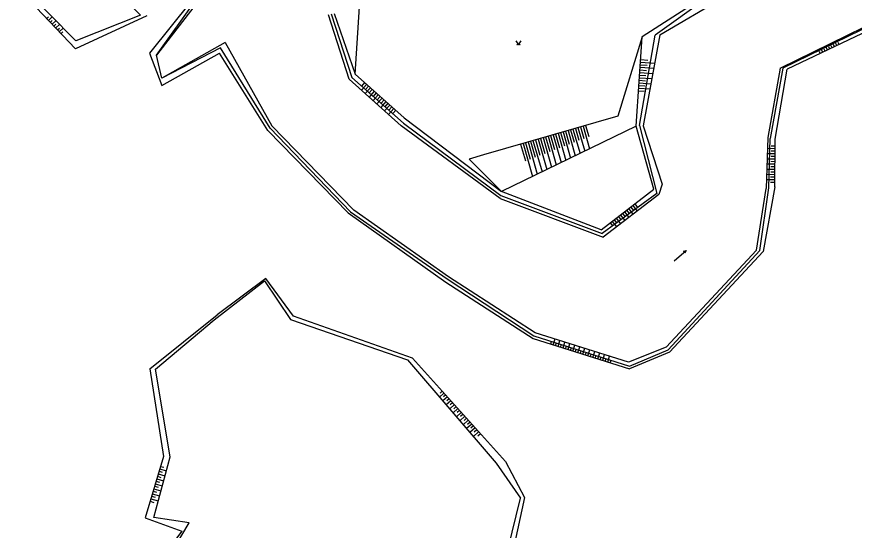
# Model space of a CAD drawing. Extents: x -794191 to -788944, y -1117087 to -1105044.
# Drawn here: x -791915.8 to -791754.7, y -1110575.3 to -1110476.6 of the extents above; entities that cross this region are included whole.
import ezdxf

# ---------------------------------------------------------------- set-up
doc = ezdxf.new("R2010")
doc.units = 0
for name, color, linetype in [('Vodstvo', 7, 'Continuous'), ('Výškopis', 7, 'Continuous'), ('Zeleň', 7, 'Continuous'), ('Značky druhů pozemků', 7, 'Continuous')]:
    doc.layers.add(name, color=color, linetype=linetype)

msp = doc.modelspace()

# ---------------------------------------------------------------- linework, layer by layer
at = {"layer": 'Vodstvo'}
for p, q in [((-791776.04, -1110467.87), (-791793.01, -1110480.12)), ((-791749.73, -1110477.29), (-791768.48, -1110486.46)), ((-791796.03, -1110497.48), (-791793.01, -1110480.12)), ((-791867.05, -1110497.99), (-791876.56, -1110482.52)), ((-791768.48, -1110486.46), (-791770.89, -1110499.95)), ((-791867.05, -1110497.99), (-791851.56, -1110514.05)), ((-791841.4, -1110497), (-791822.69, -1110510.92)), ((-791771.17, -1110509.45), (-791770.89, -1110499.95)), ((-791822.69, -1110510.92), (-791803.2, -1110518.25)), ((-791851.56, -1110514.05), (-791833.02, -1110527)), ((-791833.02, -1110527), (-791816.36, -1110537.91)), ((-791889.42, -1110572.85), (-791886.27, -1110561.19)), ((-791823.58, -1110562.43), (-791818.89, -1110569.13)), ((-791822.96, -1110585.49), (-791818.89, -1110569.13))]:
    msp.add_line(p, q, dxfattribs=at)
for points in [[(-791897.85, -1110470.27), (-791891.99, -1110476.28), (-791904.42, -1110481.22), (-791914.75, -1110470.61), (-791913.5, -1110459.23), (-791900.96, -1110445.79)], [(-791876.56, -1110482.52), (-791887.83, -1110488.37), (-791888.89, -1110483.93), (-791881.29, -1110473.38)], [(-791855.31, -1110476.02), (-791851.33, -1110488.27), (-791841.4, -1110497)], [(-791796.03, -1110497.48), (-791792.7, -1110510.54), (-791803.2, -1110518.25)], [(-791816.36, -1110537.91), (-791797.97, -1110543.76), (-791790.49, -1110540.64), (-791772.88, -1110521.55), (-791771.17, -1110509.45)], [(-791886.27, -1110561.19), (-791889.06, -1110544.37), (-791877.78, -1110534.86), (-791868.09, -1110527.33), (-791863.15, -1110534.8), (-791840.6, -1110542.54), (-791823.58, -1110562.43)], [(-791894.34, -1110593.63), (-791882.6, -1110573.89), (-791889.42, -1110572.85)]]:
    msp.add_lwpolyline(points, dxfattribs=at)
at = {"layer": 'Výškopis'}
for p, q in [((-791776.04, -1110467.87), (-791795.5, -1110480.42)), ((-791792.14, -1110480.06), (-791774.88, -1110469.88)), ((-791880.62, -1110473.15), (-791888.89, -1110483.93)), ((-791909.98, -1110476.9), (-791909.63, -1110476.57)), ((-791909.64, -1110477.26), (-791908.93, -1110476.59)), ((-791909.29, -1110477.62), (-791908.94, -1110477.29)), ((-791908.95, -1110477.99), (-791908.23, -1110477.31)), ((-791908.6, -1110478.35), (-791908.24, -1110478.01)), ((-791908.26, -1110478.71), (-791907.53, -1110478.02)), ((-791907.92, -1110479.08), (-791907.55, -1110478.73)), ((-791907.57, -1110479.44), (-791906.84, -1110478.74)), ((-791907.23, -1110479.8), (-791906.86, -1110479.45)), ((-791792.14, -1110480.06), (-791795.29, -1110497.52)), ((-791875.67, -1110481.53), (-791887.83, -1110488.37)), ((-791875.67, -1110481.53), (-791866.71, -1110497.55)), ((-791795.5, -1110480.42), (-791800.18, -1110495.67)), ((-791796.64, -1110497.6), (-791795.5, -1110480.42)), ((-791759, -1110482.54), (-791759.39, -1110481.74)), ((-791758.55, -1110482.33), (-791758.75, -1110481.92)), ((-791758.1, -1110482.11), (-791758.49, -1110481.29)), ((-791757.65, -1110481.9), (-791757.85, -1110481.48)), ((-791867.47, -1110498.41), (-791876.78, -1110483.54)), ((-791761.26, -1110483.62), (-791761.44, -1110483.23)), ((-791760.81, -1110483.41), (-791761.18, -1110482.62)), ((-791760.36, -1110483.19), (-791760.54, -1110482.8)), ((-791759.9, -1110482.98), (-791760.28, -1110482.18)), ((-791759.45, -1110482.76), (-791759.64, -1110482.36)), ((-791795.79, -1110484.79), (-791794.41, -1110484.88)), ((-791795.92, -1110486.78), (-791794.65, -1110486.87)), ((-791795.89, -1110486.28), (-791793.29, -1110486.46)), ((-791795.86, -1110485.79), (-791794.53, -1110485.87)), ((-791795.82, -1110485.29), (-791793.12, -1110485.47)), ((-791796.02, -1110488.28), (-791793.65, -1110488.44)), ((-791795.99, -1110487.78), (-791794.78, -1110487.86)), ((-791795.96, -1110487.28), (-791793.47, -1110487.45)), ((-791848.52, -1110489.56), (-791849.49, -1110490.66)), ((-791848.89, -1110489.23), (-791849.48, -1110489.9)), ((-791848.14, -1110489.89), (-791848.73, -1110490.56)), ((-791796.12, -1110489.78), (-791795.02, -1110489.85)), ((-791796.09, -1110489.28), (-791793.83, -1110489.43)), ((-791796.06, -1110488.78), (-791794.9, -1110488.86)), ((-791847.77, -1110490.22), (-791848.74, -1110491.33)), ((-791847.02, -1110490.89), (-791848, -1110492)), ((-791847.39, -1110490.56), (-791847.98, -1110491.22)), ((-791846.27, -1110491.55), (-791847.26, -1110492.66)), ((-791846.64, -1110491.22), (-791847.23, -1110491.88)), ((-791796.19, -1110490.78), (-791795.14, -1110490.84)), ((-791796.15, -1110490.28), (-791794.01, -1110490.42)), ((-791845.52, -1110492.21), (-791846.51, -1110493.33)), ((-791845.89, -1110491.88), (-791846.48, -1110492.54)), ((-791844.77, -1110492.88), (-791845.76, -1110494)), ((-791845.14, -1110492.54), (-791845.72, -1110493.2)), ((-791844.4, -1110493.21), (-791844.97, -1110493.86)), ((-791844.02, -1110493.54), (-791845.02, -1110494.66)), ((-791843.27, -1110494.2), (-791844.28, -1110495.33)), ((-791843.65, -1110493.87), (-791844.22, -1110494.52)), ((-791842.9, -1110494.53), (-791843.47, -1110495.18)), ((-791841.25, -1110495.99), (-791822.53, -1110510.17)), ((-791866.71, -1110497.55), (-791850.96, -1110513.79)), ((-791822.84, -1110511.52), (-791841.82, -1110497.53)), ((-791796.64, -1110497.6), (-791822.53, -1110510.17)), ((-791808.33, -1110498.02), (-791807.66, -1110500.32)), ((-791807.85, -1110497.88), (-791806.54, -1110502.41)), ((-791807.37, -1110497.74), (-791806.72, -1110499.96)), ((-791806.88, -1110497.6), (-791805.63, -1110501.96)), ((-791806.4, -1110497.46), (-791805.79, -1110499.6)), ((-791852.05, -1110514.28), (-791867.47, -1110498.41)), ((-791814.09, -1110499.68), (-791813.28, -1110502.48)), ((-791813.61, -1110499.54), (-791812.02, -1110505.07)), ((-791813.13, -1110499.4), (-791812.35, -1110502.12)), ((-791812.65, -1110499.26), (-791811.11, -1110504.62)), ((-791812.17, -1110499.12), (-791811.41, -1110501.76)), ((-791811.69, -1110498.98), (-791810.19, -1110504.18)), ((-791811.21, -1110498.84), (-791810.47, -1110501.4)), ((-791810.73, -1110498.71), (-791809.28, -1110503.74)), ((-791810.25, -1110498.57), (-791809.54, -1110501.04)), ((-791809.77, -1110498.43), (-791808.37, -1110503.29)), ((-791809.29, -1110498.29), (-791808.6, -1110500.68)), ((-791808.81, -1110498.15), (-791807.46, -1110502.85)), ((-791818.9, -1110501.06), (-791817.97, -1110504.28)), ((-791818.42, -1110500.92), (-791816.58, -1110507.28)), ((-791817.94, -1110500.78), (-791817.03, -1110503.92)), ((-791817.46, -1110500.64), (-791815.67, -1110506.84)), ((-791816.98, -1110500.5), (-791816.1, -1110503.56)), ((-791816.5, -1110500.37), (-791814.76, -1110506.4)), ((-791816.01, -1110500.23), (-791815.16, -1110503.2)), ((-791815.53, -1110500.09), (-791813.85, -1110505.95)), ((-791815.05, -1110499.95), (-791814.22, -1110502.84)), ((-791814.57, -1110499.81), (-791812.93, -1110505.51)), ((-791769.96, -1110501.94), (-791771.42, -1110501.93)), ((-791769.97, -1110502.44), (-791770.7, -1110502.43)), ((-791769.96, -1110501.44), (-791770.68, -1110501.43)), ((-791828.76, -1110503.92), (-791822.53, -1110510.17)), ((-791769.98, -1110503.94), (-791771.49, -1110503.93)), ((-791769.97, -1110502.94), (-791771.46, -1110502.93)), ((-791769.98, -1110504.44), (-791770.75, -1110504.43)), ((-791769.98, -1110503.44), (-791770.73, -1110503.43)), ((-791769.99, -1110505.94), (-791771.56, -1110505.93)), ((-791769.99, -1110504.94), (-791771.53, -1110504.93)), ((-791769.99, -1110505.44), (-791770.77, -1110505.43)), ((-791770, -1110506.94), (-791771.6, -1110506.92)), ((-791770.01, -1110507.44), (-791770.81, -1110507.43)), ((-791770, -1110506.44), (-791770.79, -1110506.43)), ((-791770.02, -1110509.3), (-791772.28, -1110521.68)), ((-791770.01, -1110507.94), (-791771.63, -1110507.92)), ((-791770.01, -1110508.44), (-791770.83, -1110508.43)), ((-791803.41, -1110517.57), (-791822.53, -1110510.17)), ((-791792.33, -1110510.74), (-791802.99, -1110518.95)), ((-791773.55, -1110521.47), (-791771.69, -1110509.62)), ((-791822.84, -1110511.52), (-791802.99, -1110518.95)), ((-791796.93, -1110512.54), (-791796.39, -1110513.25)), ((-791832.72, -1110526.6), (-791850.96, -1110513.79)), ((-791798.91, -1110514.08), (-791798.07, -1110515.16)), ((-791798.51, -1110513.77), (-791798, -1110514.43)), ((-791798.12, -1110513.46), (-791797.28, -1110514.55)), ((-791797.72, -1110513.16), (-791797.19, -1110513.84)), ((-791797.33, -1110512.85), (-791796.48, -1110513.94)), ((-791852.05, -1110514.28), (-791833.26, -1110527.63)), ((-791800.88, -1110515.61), (-791800.42, -1110516.21)), ((-791800.49, -1110515.3), (-791799.65, -1110516.38)), ((-791800.09, -1110515), (-791799.61, -1110515.62)), ((-791799.7, -1110514.69), (-791798.86, -1110515.77)), ((-791799.3, -1110514.38), (-791798.81, -1110515.02)), ((-791801.67, -1110516.22), (-791801.23, -1110516.8)), ((-791801.28, -1110515.92), (-791800.44, -1110516.99)), ((-791816.06, -1110537.34), (-791832.72, -1110526.6)), ((-791833.26, -1110527.63), (-791816.45, -1110538.44)), ((-791890.16, -1110544.27), (-791877.23, -1110533.92)), ((-791816.45, -1110538.44), (-791797.94, -1110544.31)), ((-791813.1, -1110539.5), (-791812.94, -1110539)), ((-791812.62, -1110539.65), (-791812.27, -1110538.53)), ((-791812.15, -1110539.8), (-791811.99, -1110539.3)), ((-791811.67, -1110539.96), (-791811.31, -1110538.83)), ((-791811.19, -1110540.11), (-791811.03, -1110539.6)), ((-791810.72, -1110540.26), (-791810.36, -1110539.13)), ((-791810.24, -1110540.41), (-791810.08, -1110539.91)), ((-791809.76, -1110540.56), (-791809.41, -1110539.43)), ((-791808.81, -1110540.86), (-791808.45, -1110539.73)), ((-791809.29, -1110540.71), (-791809.13, -1110540.21)), ((-791808.33, -1110541.01), (-791808.18, -1110540.51)), ((-791807.86, -1110541.16), (-791807.5, -1110540.03)), ((-791807.38, -1110541.32), (-791807.22, -1110540.82)), ((-791806.9, -1110541.47), (-791806.54, -1110540.33)), ((-791806.43, -1110541.62), (-791806.27, -1110541.12)), ((-791805.95, -1110541.77), (-791805.59, -1110540.63)), ((-791805.47, -1110541.92), (-791805.32, -1110541.42)), ((-791805, -1110542.07), (-791804.64, -1110540.93)), ((-791804.04, -1110542.37), (-791803.68, -1110541.23)), ((-791803.09, -1110542.68), (-791802.73, -1110541.53)), ((-791804.52, -1110542.22), (-791804.36, -1110541.73)), ((-791803.57, -1110542.52), (-791803.41, -1110542.03)), ((-791802.62, -1110542.83), (-791802.46, -1110542.33)), ((-791802.14, -1110542.98), (-791801.77, -1110541.83)), ((-791801.66, -1110543.13), (-791801.5, -1110542.64)), ((-791890.16, -1110544.27), (-791887.54, -1110561.11)), ((-791833.62, -1110548.94), (-791834.47, -1110549.7)), ((-791833.95, -1110548.56), (-791834.37, -1110548.94)), ((-791833.28, -1110549.31), (-791833.71, -1110549.69)), ((-791832.95, -1110549.68), (-791833.82, -1110550.46)), ((-791832.28, -1110550.42), (-791833.17, -1110551.22)), ((-791832.62, -1110550.05), (-791833.06, -1110550.45)), ((-791831.62, -1110551.17), (-791832.52, -1110551.98)), ((-791831.95, -1110550.8), (-791832.4, -1110551.2)), ((-791830.95, -1110551.92), (-791831.87, -1110552.74)), ((-791831.28, -1110551.54), (-791831.74, -1110551.95)), ((-791830.28, -1110552.66), (-791831.22, -1110553.5)), ((-791830.61, -1110552.29), (-791831.08, -1110552.7)), ((-791829.61, -1110553.41), (-791830.57, -1110554.26)), ((-791829.95, -1110553.03), (-791830.42, -1110553.46)), ((-791828.95, -1110554.15), (-791829.92, -1110555.02)), ((-791829.28, -1110553.78), (-791829.76, -1110554.21)), ((-791828.28, -1110554.9), (-791829.27, -1110555.78)), ((-791828.61, -1110554.52), (-791829.1, -1110554.96)), ((-791827.61, -1110555.64), (-791828.62, -1110556.54)), ((-791827.95, -1110555.27), (-791828.45, -1110555.72)), ((-791827.28, -1110556.02), (-791827.79, -1110556.47)), ((-791826.95, -1110556.39), (-791827.97, -1110557.3)), ((-791826.61, -1110556.76), (-791827.13, -1110557.22)), ((-791887.54, -1110561.11), (-791891.08, -1110572.95)), ((-791821.81, -1110562.13), (-791818.14, -1110569.06)), ((-791888.4, -1110563.99), (-791887.77, -1110564.18)), ((-791888.26, -1110563.52), (-791887, -1110563.89)), ((-791888.12, -1110563.04), (-791887.49, -1110563.22)), ((-791888.83, -1110565.43), (-791887.52, -1110565.82)), ((-791888.69, -1110564.95), (-791888.04, -1110565.15)), ((-791888.54, -1110564.47), (-791887.26, -1110564.86)), ((-791889.26, -1110566.87), (-791888.59, -1110567.07)), ((-791889.12, -1110566.39), (-791887.78, -1110566.79)), ((-791888.98, -1110565.91), (-791888.31, -1110566.11)), ((-791889.84, -1110568.78), (-791889.14, -1110568.99)), ((-791889.69, -1110568.3), (-791888.3, -1110568.72)), ((-791889.55, -1110567.83), (-791888.86, -1110568.03)), ((-791889.4, -1110567.35), (-791888.04, -1110567.75)), ((-791890.12, -1110569.74), (-791889.41, -1110569.96)), ((-791889.98, -1110569.26), (-791888.56, -1110569.69)), ((-791818.14, -1110569.06), (-791821.72, -1110585.45))]:
    msp.add_line(p, q, dxfattribs=at)
for points in [[(-791890.74, -1110476.35), (-791904.47, -1110482.7), (-791915.75, -1110470.83), (-791914.93, -1110458.83), (-791901.15, -1110444.31)], [(-791882.14, -1110473.49), (-791890.22, -1110483.58), (-791887.86, -1110489.75), (-791876.78, -1110483.54)], [(-791841.82, -1110497.53), (-791851.85, -1110488.55), (-791855.79, -1110476.21)], [(-791854.73, -1110475.91), (-791850.71, -1110487.62), (-791841.25, -1110495.99)], [(-791768.97, -1110486.47), (-791749.66, -1110476.93), (-791740.82, -1110479.72), (-791736.35, -1110486.06)], [(-791738.04, -1110486.64), (-791742.11, -1110481.28), (-791750.67, -1110478.57), (-791767.63, -1110486.66)], [(-791768.97, -1110486.47), (-791771.35, -1110499.77), (-791771.69, -1110509.62)], [(-791770.02, -1110509.3), (-791769.95, -1110500.1), (-791767.63, -1110486.66)], [(-791800.18, -1110495.67), (-791825.99, -1110503.1), (-791828.76, -1110503.92)], [(-791803.41, -1110517.57), (-791793.28, -1110509.71), (-791796.64, -1110497.6)], [(-791795.29, -1110497.52), (-791791.65, -1110508.79), (-791792.33, -1110510.74)], [(-791773.55, -1110521.47), (-791790.93, -1110540.11), (-791798.14, -1110542.97), (-791816.06, -1110537.34)], [(-791772.28, -1110521.68), (-791790.25, -1110541.06), (-791797.94, -1110544.31)], [(-791862.54, -1110534.14), (-791867.85, -1110526.88), (-791877.23, -1110533.92)], [(-791821.81, -1110562.13), (-791839.64, -1110542.2), (-791862.54, -1110534.14)], [(-791891.08, -1110572.95), (-791884.01, -1110575.53), (-791897.25, -1110593.16)]]:
    msp.add_lwpolyline(points, dxfattribs=at)
at = {"layer": 'Zeleň'}
msp.add_lwpolyline([(-791850.71, -1110487.62), (-791849.46, -1110468.6), (-791846.38, -1110453.52)], dxfattribs=at)
at = {"layer": 'Značky druhů pozemků'}
msp.add_line((-791789.364, -1110523.48), (-791787.076, -1110521.54), dxfattribs=at)
for points in [[(-791819.79, -1110481.22), (-791819.29, -1110481.97), (-791818.79, -1110481.22)], [(-791787.619, -1110521.672), (-791787.076, -1110521.54), (-791787.296, -1110522.054)]]:
    msp.add_lwpolyline(points, dxfattribs=at)
for centre in [(-791819.54, -1110481.92), (-791819.04, -1110481.92)]:
    msp.add_circle(centre, 0.05, dxfattribs=at)

doc.saveas('drawing.dxf')
